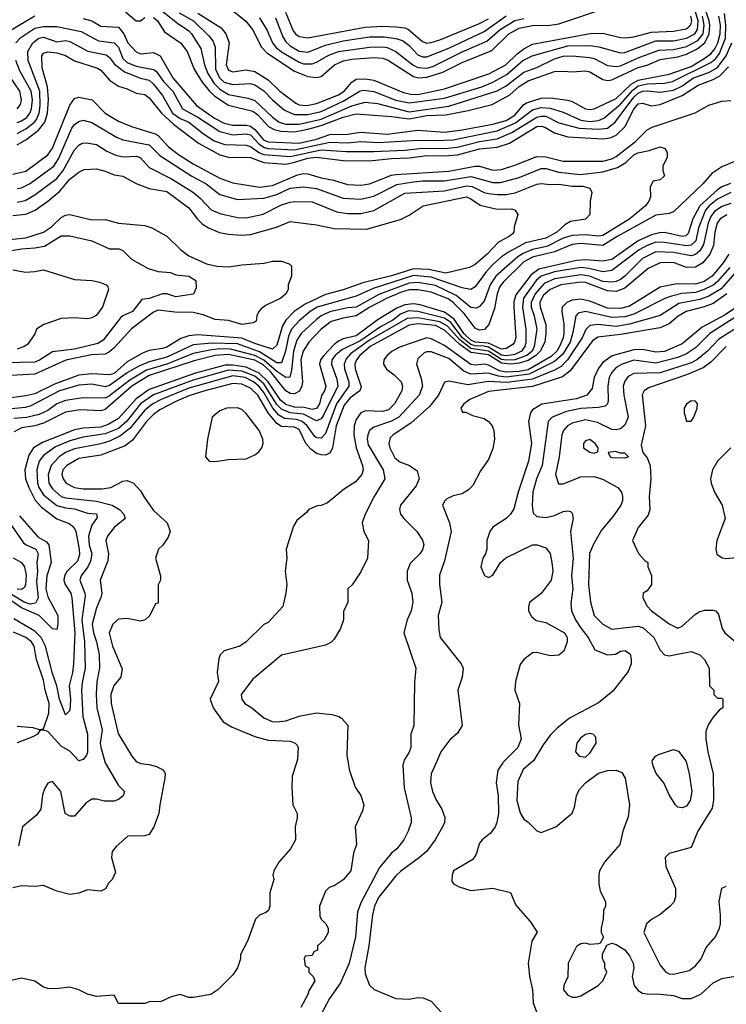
# Model space of a CAD drawing. Header units: inches. Extents: x 1793402 to 1900366, y 320852 to 470679.
# Tile 350 of 604: x 1831262 to 1834470, y 438904 to 443375. Entities that reach past the tile are written whole.
import ezdxf

# ---------------------------------------------------------------- set-up
doc = ezdxf.new("R2010")
doc.units = ezdxf.units.IN
doc.header["$MEASUREMENT"] = 0
doc.layers.add('B8433', color=7, linetype='Continuous')
doc.layers.add('B8434', color=7, linetype='Continuous')

msp = doc.modelspace()

# ---------------------------------------------------------------- linework, layer by layer
at = {"layer": 'B8433', "color": 4}
for points, elevation in [([(1832518.4, 440000), (1832499.6, 439940.4), (1832498, 439890), (1832502, 439810), (1832522, 439770), (1832522, 439750), (1832512, 439710), (1832514, 439650), (1832492, 439610), (1832438, 439550), (1832416, 439510), (1832411.3, 439490), (1832416, 439470), (1832398, 439410), (1832398, 439350), (1832391.3, 439330), (1832379.8, 439320.2), (1832350, 439308), (1832332, 439290), (1832296, 439190), (1832264.7, 439130), (1832264.7, 439110), (1832251.3, 439070), (1832230, 439038), (1832162, 438970), (1832130, 438949), (1832050, 438935.3), (1832030, 438935.3), (1831990, 438948.7), (1831950, 438938), (1831903.6, 438916.4), (1831850, 438915.3), (1831830, 438908), (1831710, 438908), (1831690, 438946), (1831610, 438939), (1831570, 438949.2), (1831530, 438969), (1831490, 438982), (1831425.4, 438974.6), (1831390, 438975.3), (1831370, 438982), (1831330, 439008.7), (1831270, 439022), (1831210, 439008.7)], 384), ([(1831804.4, 440000), (1831810, 439997.3), (1831850, 439993.4), (1831883.4, 439983.4), (1831910.5, 439970.5), (1831918.5, 439958.5), (1831922.8, 439950), (1831921, 439930), (1831897.3, 439810), (1831894, 439770), (1831870.5, 439709.5), (1831850, 439675.3), (1831830, 439668.7), (1831752.7, 439667.3), (1831699.8, 439620.2), (1831682, 439598), (1831678, 439570), (1831696.9, 439503.1), (1831682, 439470), (1831665.4, 439454.6), (1831651.1, 439428.9), (1831630, 439418), (1831570, 439424), (1831530, 439409), (1831490, 439402), (1831430, 439417.2), (1831370, 439444), (1831330, 439439), (1831270, 439441.2), (1831230, 439433.2)], 376), ([(1831650.6, 440000), (1831710, 439898), (1831738, 439870), (1831731.3, 439850), (1831710, 439834), (1831690, 439826.6), (1831646.3, 439826.3), (1831610, 439835.3), (1831590, 439835.3), (1831562.5, 439817.5), (1831510, 439758), (1831490, 439758), (1831468.7, 439770), (1831449, 439870), (1831410, 439915.3), (1831390, 439908), (1831375.3, 439884.7), (1831365.2, 439854.8), (1831357.3, 439790), (1831337.6, 439762.4), (1831274.8, 439710), (1831257.1, 439622.9)], 372), ([(1832752.5, 440000), (1832758, 439970), (1832784.7, 439890), (1832810, 439852), (1832824.7, 439810), (1832818, 439782), (1832784.7, 439710), (1832791.3, 439630), (1832778, 439590), (1832766, 439510), (1832730, 439468.7), (1832690, 439442), (1832666.4, 439433.6), (1832650, 439418), (1832622.8, 439350), (1832624.5, 439304.5), (1832631.3, 439290), (1832652, 439270), (1832662, 439250), (1832662, 439230), (1832643.6, 439196.4), (1832614, 439170), (1832614, 439150), (1832598, 439142), (1832590, 439126), (1832558, 439122), (1832554, 439110), (1832558, 439078), (1832574, 439070), (1832574, 439050), (1832594, 439030), (1832602, 439010), (1832574.8, 438965.2), (1832570, 438948), (1832538.8, 438890)], 388), ([(1833003.7, 440000), (1833001, 439990), (1833007.5, 439887.5), (1833038.8, 439750), (1833038.8, 439730), (1833026, 439690), (1833006, 439650), (1832974.8, 439610), (1832950.4, 439589.6), (1832895.1, 439524.9), (1832811.7, 439368.3), (1832796.2, 439323.8), (1832786, 439210), (1832758.4, 439090), (1832718.3, 439001.7), (1832668, 438930), (1832615.5, 438830)], 392), ([(1833152.3, 440000), (1833130.7, 439950), (1833127.7, 439910), (1833136.3, 439870), (1833154, 439830), (1833179.1, 439790), (1833192.5, 439752.5), (1833190.5, 439730), (1833182, 439710), (1833148, 439650), (1833110, 439599.3), (1833077.3, 439570), (1832991.8, 439508.2), (1832970, 439486.6), (1832891.5, 439388.5), (1832873.4, 439350), (1832863.7, 439310), (1832847.4, 439170), (1832828.2, 439070), (1832830, 439042), (1832850.5, 438990.5), (1832870.6, 438970.6), (1832970, 438930.7), (1833030, 438926.8), (1833070, 438934.8), (1833094, 438934), (1833130, 438918), (1833190, 438851.3)], 396), ([(1833455.4, 440000), (1833432.5, 439967.5), (1833425.5, 439910), (1833433.7, 439850), (1833436.3, 439770), (1833427.7, 439730), (1833420.7, 439710), (1833399.3, 439680.7), (1833361, 439650), (1833350, 439635.3), (1833333.7, 439586.3), (1833319.1, 439560.9), (1833232, 439510), (1833224.7, 439490), (1833223.6, 439463.6), (1833231.6, 439451.6), (1833256.9, 439436.9), (1833310, 439421), (1833410, 439431.3), (1833490.9, 439410.9), (1833514.4, 439354.4), (1833579.8, 439279.8), (1833611.1, 439231.1), (1833586.8, 439190), (1833570.7, 439090), (1833577.1, 439030), (1833590.4, 438970), (1833593, 438910), (1833607.7, 438870)], 404), ([(1833582.4, 440000), (1833547.7, 439970), (1833524.1, 439915.9), (1833519.1, 439830), (1833533.7, 439773.7), (1833550, 439744.7), (1833570, 439731.3), (1833610, 439691.3), (1833630, 439684.7), (1833695.3, 439710), (1833770, 439771.3), (1833781.5, 439798.5), (1833789.4, 439850), (1833802.6, 439877.4), (1833831, 439909), (1833890, 439952.7), (1833930, 439966), (1833970, 439967.3), (1833996.3, 439956.3), (1834010.6, 439930.6), (1834030.4, 439810), (1834024.7, 439755.3), (1834000.5, 439690), (1833987.3, 439630), (1833917.3, 439550), (1833894.8, 439510), (1833890.8, 439490), (1833890.9, 439450.9), (1833898, 439418), (1833922, 439370), (1833922, 439350), (1833912, 439330), (1833911.6, 439291.6), (1833902, 439250), (1833902, 439230), (1833912, 439208), (1833898, 439182), (1833890, 439178), (1833850, 439175.3), (1833830, 439182), (1833810, 439178), (1833790, 439166), (1833752, 439090), (1833751.1, 439028.9), (1833732, 438990), (1833731.3, 438970), (1833750, 438944.7), (1833770, 438936), (1833790, 438936), (1833810, 438942.8), (1833888.7, 438990), (1833908.9, 439011.1), (1833928, 439050), (1833918, 439070), (1833918, 439090), (1833908, 439110), (1833908.4, 439131.6), (1833927.3, 439172.7), (1833950, 439182), (1833970, 439176), (1834010, 439150.8), (1834030, 439124.7), (1834046.8, 439090), (1834050.8, 439070), (1834042.8, 439030), (1834051, 438990), (1834070, 438966), (1834090, 438954.8), (1834110, 438950.8), (1834170.4, 438950.4), (1834230, 438944), (1834270, 438930.6), (1834310, 438930.6), (1834354, 438950), (1834410, 439001), (1834450, 439021), (1834510, 439032)], 408), ([(1834398.2, 440000), (1834410.5, 439950), (1834412.3, 439832.3), (1834405.5, 439794.5), (1834340.7, 439690), (1834310, 439615.3), (1834211, 439589), (1834192, 439570), (1834196, 439530), (1834239.3, 439430), (1834239.1, 439390), (1834232.3, 439367.7), (1834214.8, 439350), (1834170, 439312.3), (1834130, 439289.4), (1834107.3, 439270), (1834096.3, 439230), (1834170, 439081), (1834196, 439050), (1834210, 439042), (1834230, 439040.5), (1834302, 439058), (1834330, 439078.8), (1834356, 439110), (1834378.9, 439161.1), (1834421.2, 439210), (1834439, 439250), (1834444, 439270), (1834444, 439310), (1834437.2, 439370), (1834449.3, 439430.7), (1834470, 439441)], 412), ([(1834289.3, 440000), (1834302, 439950), (1834314, 439870), (1834306, 439830), (1834290, 439804), (1834270, 439795.3), (1834250, 439799), (1834239, 439810), (1834210, 439855.3), (1834186.6, 439910), (1834151.9, 439951.9), (1834136, 439990), (1834135, 440000)], 408)]:
    msp.add_lwpolyline(points, dxfattribs=dict(at, elevation=elevation))
at = {"layer": 'B8434', "color": 4}
for points, elevation in [([(1831813, 443490), (1831978.2, 443358.2), (1832030, 443323.8), (1832042.4, 443310), (1832083.6, 443243.6), (1832100.2, 443170), (1832116.2, 443130), (1832144.6, 443084.6), (1832170, 443058.5), (1832210, 443034.9), (1832298, 443018), (1832330, 443007.2), (1832410, 442932.2), (1832440.5, 442910), (1832470, 442899.6), (1832530, 442900.6), (1832630, 442923.5), (1832770, 442983.9), (1832830, 442999.5), (1832886.5, 442993.5), (1833030, 442955.9), (1833210, 442982.6), (1833430, 443051.4), (1833470, 443074.3), (1833550, 443135.6), (1833610, 443157.4), (1833690, 443196.1), (1833730, 443208.9), (1833770, 443210.2), (1833850, 443203.1), (1833870, 443198), (1833930, 443166.7), (1833970, 443161.7), (1833990, 443165.2), (1834070, 443201.5), (1834163.7, 443236.3), (1834230, 443239.3), (1834290, 443252.8), (1834340.3, 443279.7), (1834365, 443310), (1834369.8, 443350.2), (1834362.4, 443390)], 388), ([(1832170, 443465.3), (1832288.2, 443368.2), (1832318.7, 443330), (1832359.5, 443250), (1832384.1, 443224.1), (1832510, 443140.3), (1832570, 443117), (1832610, 443112.7), (1832630, 443117.1), (1832690.8, 443169.2), (1832732.7, 443187.3), (1832770, 443195.8), (1832870, 443202.7), (1832910, 443199.6), (1832932.1, 443192.1), (1833050, 443116.9), (1833071.1, 443111.1), (1833110, 443112.9), (1833183.4, 443136.6), (1833270, 443180.8), (1833405.8, 443234.2), (1833483, 443310), (1833530, 443335.8), (1833590, 443348.2), (1833670, 443350.2), (1833710, 443356.3), (1833930, 443430.3)], 404), ([(1831742.4, 443410), (1831790, 443368.8), (1831810, 443368.7), (1831830, 443384.4)], 384), ([(1831870, 443384.9), (1831888.2, 443370), (1831919.2, 443319.2), (1831992.2, 443270), (1832022.6, 443230), (1832053.4, 443150), (1832090.2, 443090.2), (1832123.1, 443050), (1832148, 443028), (1832210, 442986.7), (1832319.6, 442959.6), (1832342.4, 442942.4), (1832392, 442890), (1832416.5, 442876.5), (1832447.8, 442867.8), (1832510, 442866.1), (1832570, 442878), (1832630, 442894.4), (1832730, 442931.8), (1832790, 442947.1), (1832950, 442935), (1833030, 442924.1), (1833110, 442939), (1833197.3, 442942.7), (1833297.6, 442962.4), (1833406.6, 442990), (1833486.5, 443033.5), (1833530, 443071.5), (1833570, 443096.5), (1833690, 443138.7), (1833730, 443141.6), (1833770, 443137.1), (1833830, 443142.4), (1833850, 443137.6), (1833910, 443103.1), (1833930, 443098.7), (1833950, 443100.9), (1834070, 443157.8), (1834110, 443168.4), (1834170, 443193.6), (1834250, 443205.2), (1834290, 443218), (1834337.3, 443242.7), (1834373.2, 443270), (1834392.4, 443310), (1834395, 443350), (1834391.7, 443370), (1834365.8, 443445.8)], 384), ([(1831985.4, 443405.4), (1832050.4, 443370), (1832121, 443301), (1832138.2, 443278.2), (1832148.9, 443250), (1832150.2, 443150), (1832169.1, 443110), (1832190, 443090.3), (1832230, 443079.6), (1832310, 443084.9), (1832330, 443078.7), (1832370, 443052.2), (1832410, 443010.3), (1832464.3, 442964.3), (1832510, 442944), (1832570, 442943.5), (1832630, 442958.2), (1832730, 443004.5), (1832807.9, 443052.1), (1832824.9, 443055.1), (1832870, 443048.9), (1832970, 443009.2), (1833030, 442996.5), (1833190, 443018.6), (1833359.3, 443070), (1833410, 443090.2), (1833473.8, 443126.2), (1833546, 443190), (1833589.3, 443210), (1833750, 443255.5), (1833850, 443257.4), (1833891.5, 443251.5), (1833990, 443224.2), (1834010, 443226), (1834150, 443279.1), (1834230, 443278), (1834289.2, 443290), (1834326.9, 443310), (1834338.5, 443330), (1834341.5, 443370), (1834330, 443409.7)], 392), ([(1832469.3, 443409.3), (1832503.7, 443323.7), (1832513.4, 443310), (1832530, 443298.4), (1832570, 443292.4), (1832830, 443340.2), (1832910, 443345.5), (1832970, 443342.7), (1833010, 443337.4), (1833027.3, 443330), (1833090, 443275.8), (1833110, 443268.7), (1833130, 443270.3), (1833170, 443282.7), (1833350, 443358), (1833390, 443378.6)], 416), ([(1831216.1, 443323.9), (1831330, 443391.7)], 376), ([(1831244.7, 443270), (1831266.3, 443293.7), (1831330, 443335.6), (1831370, 443343.1), (1831430, 443343.1), (1831540.5, 443320.5), (1831619.3, 443279.3), (1831690.2, 443270.2), (1831710.3, 443250), (1831730, 443198), (1831750, 443179.6), (1831790, 443163.2), (1831869, 443149), (1831881.3, 443141.3), (1831914, 443094), (1831957.7, 443050), (1832000.5, 442970), (1832070, 442932.6), (1832170, 442866.5), (1832230, 442852.4), (1832290, 442856.9), (1832310, 442851.3), (1832349, 442809), (1832373.8, 442793.8), (1832390, 442789.4), (1832510, 442783.7), (1832670, 442818.4), (1832750, 442815), (1832810, 442821.3), (1832890, 442816.2), (1833070, 442828.1), (1833150, 442825.6), (1833230, 442829.3), (1833430, 442869.3), (1833513.5, 442906.5), (1833590, 442965.2), (1833630, 442975.2), (1833670, 442972.4), (1833730, 442954.6), (1833810, 442918), (1833850, 442912.4), (1833890, 442916.5), (1833913.2, 442926.8), (1833990, 442991.1), (1834045.1, 443054.9), (1834070, 443073.6), (1834110, 443083.9), (1834190, 443085.8), (1834225.7, 443094.3), (1834399.7, 443180.3), (1834421.7, 443198.2), (1834438.7, 443221.3), (1834465.6, 443290), (1834468, 443350), (1834462.1, 443402.1)], 372), ([(1831550, 443380.4), (1831588.9, 443368.9), (1831630, 443344.9), (1831710, 443340.4), (1831734.6, 443310), (1831752.4, 443270), (1831790, 443228), (1831810, 443219.1), (1831870, 443226), (1831899.3, 443210), (1831956.5, 443110), (1832065.1, 442985.1), (1832146.7, 442926.7), (1832190, 442904.7), (1832230, 442896.2), (1832290, 442896), (1832310, 442891.8), (1832330, 442875.9), (1832369.1, 442829.1), (1832390, 442820.2), (1832530, 442813.6), (1832610, 442832.1), (1832670, 442853.2), (1832750, 442854.4), (1832810, 442863.2), (1832930, 442855.2), (1833070, 442872.8), (1833190, 442864.2), (1833270, 442874.2), (1833410, 442899.7), (1833470, 442917.5), (1833510, 442940.7), (1833550, 442989), (1833562.4, 442997.6), (1833630, 443018), (1833670, 443019.6), (1833750, 443008.8), (1833770, 443002.6), (1833830, 442970.4), (1833850, 442967), (1833870, 442970.3), (1833970, 443016.1), (1834038, 443082), (1834070, 443100.5), (1834210, 443127.1), (1834310, 443162), (1834370, 443197.7), (1834399.7, 443220.3), (1834417.8, 443242.2), (1834431.3, 443270), (1834442.6, 443310), (1834443.4, 443350), (1834436.7, 443390)], 376), ([(1832070, 443404.7), (1832177.2, 443337.2), (1832197, 443310), (1832212.2, 443270), (1832198.7, 443170), (1832210, 443146), (1832230, 443138.4), (1832290, 443147.4), (1832330, 443139.6), (1832390, 443101.1), (1832442.4, 443050), (1832515.2, 442995.2), (1832530, 442987.9), (1832564.8, 442984.8), (1832610, 442993.4), (1832710, 443033.4), (1832735.4, 443050), (1832770, 443090.4), (1832790, 443104.6), (1832830, 443106.7), (1832870, 443100.2), (1833004.2, 443044.2), (1833036.5, 443036.5), (1833070, 443035.6), (1833190, 443061.2), (1833391.4, 443128.6), (1833469.6, 443170), (1833519.8, 443220.2), (1833550, 443242.3), (1833590, 443262.7), (1833851.6, 443311.6), (1833910, 443313.7), (1833990, 443293.7), (1834012.1, 443292.1), (1834050, 443296), (1834130, 443318.6), (1834230, 443321.8), (1834287, 443333), (1834299.1, 443340.9), (1834308.9, 443351.1), (1834312.9, 443370), (1834309, 443390)], 396), ([(1832350, 443383), (1832386, 443326), (1832410.3, 443270), (1832425.3, 443250), (1832450, 443229), (1832530, 443181.5), (1832550, 443174), (1832590, 443174.6), (1832610, 443181.1), (1832666.1, 443213.9), (1832710, 443230.2), (1832850, 443249.1), (1832910, 443251.3), (1832930, 443247.6), (1832970.2, 443230.2), (1833046.4, 443170), (1833070, 443156.9), (1833110, 443153.8), (1833137.5, 443162.5), (1833270, 443227.9), (1833382.9, 443277.1), (1833443.5, 443330), (1833510, 443370.2), (1833550, 443380.2)], 408), ([(1832423.2, 443383.2), (1832456, 443296), (1832470, 443274.4), (1832490, 443256.5), (1832530, 443231.8), (1832570, 443227.4), (1832650, 443259.6), (1832730, 443279.1), (1832850, 443296.1), (1832917.1, 443297.1), (1832969.1, 443289.1), (1832999.4, 443279.4), (1833030, 443257.6), (1833070, 443215.3), (1833090, 443205.7), (1833110, 443206), (1833210, 443246), (1833370, 443321.5), (1833470, 443391.4)], 412), ([(1831250, 442858.5), (1831290, 442879.6), (1831329.7, 442910), (1831338, 442922), (1831349.8, 442950), (1831355.4, 442984.6), (1831352.5, 443050), (1831299.7, 443190), (1831298, 443230), (1831320.7, 443270), (1831348.9, 443291.1), (1831370, 443294.9), (1831430, 443274), (1831470, 443280.3), (1831490, 443275.8), (1831571.5, 443231.5), (1831654.7, 443214.7), (1831670, 443203), (1831691.9, 443171.9), (1831738.2, 443138.2), (1831810, 443108.9), (1831850, 443099.5), (1831870, 443081.3), (1831910.4, 443030), (1831955.6, 442950), (1831990, 442926), (1832030, 442908.9), (1832096.4, 442856.4), (1832145.1, 442825.1), (1832192.7, 442807.3), (1832290, 442804.9), (1832310, 442798.3), (1832350, 442770.2), (1832370, 442762.7), (1832490, 442753.2), (1832630, 442783.5), (1832743.6, 442776.4), (1832870, 442775.5), (1833010, 442782.6), (1833090, 442791.8), (1833190, 442790.2), (1833250, 442795.6), (1833350, 442821.8), (1833430, 442833.8), (1833496.9, 442863.1), (1833610, 442931.3), (1833630, 442936.9), (1833650, 442935.9), (1833710, 442906.7), (1833802, 442882), (1833890, 442876.9), (1833930, 442882.7), (1833964.7, 442910), (1834050, 443023.2), (1834070, 443040.2), (1834090, 443050.2), (1834110, 443052), (1834170, 443046), (1834230, 443054.7), (1834267.7, 443072.3), (1834320.5, 443110), (1834390, 443134.4), (1834430, 443157.3), (1834469.8, 443210), (1834495.1, 443270)], 368), ([(1831250, 442805.7), (1831290, 442828.9), (1831347.5, 442872.5), (1831375.5, 442910), (1831387.9, 442950), (1831392.7, 443012.7), (1831387.8, 443070), (1831363.8, 443156.2), (1831363, 443210), (1831370, 443222), (1831390, 443228.5), (1831430, 443224.6), (1831470, 443212.2), (1831510, 443188.5), (1831614.7, 443154.7), (1831630, 443144.9), (1831670, 443099.3), (1831710, 443072.2), (1831750, 443060.4), (1831790, 443041.6), (1831830, 443035.5), (1831850, 443020.4), (1831904.9, 442950), (1831960.3, 442900.3), (1832073.6, 442813.6), (1832170, 442760.3), (1832210, 442750.3), (1832310, 442748.9), (1832370, 442725.5), (1832470, 442719.3), (1832505.4, 442725.4), (1832570, 442746.1), (1832610, 442751), (1832730, 442735.5), (1832850, 442734.2), (1832950, 442744.7), (1833030, 442747.5), (1833110, 442758.4), (1833190, 442755.8), (1833250, 442760.6), (1833350, 442788.5), (1833430, 442795.2), (1833485.7, 442814.3), (1833610.2, 442890.2), (1833630, 442891.5), (1833646.6, 442886.6), (1833690, 442861.1), (1833750, 442842.6), (1833910, 442833.8), (1833942.4, 442837.6), (1833970, 442850.3), (1834010, 442888.7), (1834050, 442967.7), (1834070, 442991.8), (1834090, 442995.8), (1834130, 442983.7), (1834170, 442990.2), (1834270, 443030.2), (1834342.1, 443077.9), (1834410, 443103.5), (1834439.9, 443120.1), (1834479.7, 443160.3)], 364), ([(1831250, 442907.7), (1831270, 442915.2), (1831294, 442930), (1831308.5, 442950), (1831315.8, 442970), (1831319.3, 443010), (1831313.8, 443050), (1831263, 443143), (1831244.8, 443190)], 372), ([(1831249.7, 442970.3), (1831265.1, 442990), (1831269.6, 443010), (1831263, 443050), (1831216.6, 443116.6)], 376), ([(1831230, 442673.7), (1831290, 442686.7), (1831390, 442761.6), (1831410, 442790.6), (1831490, 442986.8), (1831510, 443017.3), (1831530, 443023), (1831590.3, 443010.3), (1831650.2, 442950.2), (1831710, 442914), (1831770, 442890.3), (1831877, 442857), (1831890, 442848.8), (1831937.6, 442797.6), (1831982.5, 442762.5), (1832050, 442720.2), (1832170, 442654.9), (1832230, 442633.1), (1832350, 442614.3), (1832410, 442621.3), (1832523.7, 442670), (1832550, 442675.6), (1832570, 442674.6), (1832630, 442656), (1832686.6, 442646.6), (1832750, 442627), (1832810, 442622.6), (1832850, 442628.9), (1832950, 442667.9), (1832970, 442671.2), (1833210, 442687.1), (1833330.2, 442710.2), (1833350, 442710.2), (1833410, 442691.7), (1833450, 442694.6), (1833510, 442713.4), (1833610, 442753.7), (1833650, 442751.7), (1833730, 442732.7), (1833910, 442732.7), (1833950, 442743.2), (1833970, 442753.8), (1834058, 442822), (1834110, 442874.4), (1834133.6, 442886.4), (1834328.5, 442951.5), (1834390, 442986), (1834450, 443004.9), (1834490, 443007.7)], 356), ([(1831250, 442608.8), (1831270, 442611.8), (1831307, 442630), (1831416.3, 442710), (1831437.5, 442742.5), (1831498.4, 442881.6), (1831510, 442898), (1831530, 442913), (1831550, 442918), (1831590, 442907.7), (1831700.9, 442840.9), (1831730, 442828.4), (1831850, 442806), (1831897.3, 442757.3), (1832043.9, 442663.9), (1832109.1, 442629.1), (1832170, 442580.4), (1832250, 442558.4), (1832370, 442564.6), (1832430, 442581.5), (1832490, 442610.2), (1832550, 442616), (1832610, 442607.6), (1832730, 442563.7), (1832810, 442559.5), (1832870, 442573.4), (1832973.6, 442626.4), (1833050, 442638.6), (1833090, 442642.8), (1833190, 442642.4), (1833310, 442662.8), (1833410, 442635.6), (1833444.6, 442635.4), (1833530, 442658.7), (1833630, 442699.6), (1833650, 442698.9), (1833710, 442682.7), (1833808.1, 442671.9), (1833910, 442683.2), (1833976.3, 442703.7), (1834014.2, 442725.9), (1834050, 442761.6), (1834069, 442770), (1834119.3, 442780.7), (1834170, 442798), (1834192, 442790), (1834202, 442770), (1834202, 442750), (1834182, 442710), (1834182, 442690), (1834190, 442666), (1834170, 442648), (1834138, 442642), (1834124.7, 442615.3), (1834126, 442570), (1834118.8, 442550), (1834102.8, 442530), (1834032.7, 442470), (1833910, 442395.4), (1833890, 442391.1), (1833830, 442397.2), (1833770, 442395.3), (1833730, 442382.2), (1833655.7, 442344.3), (1833589.4, 442330.6), (1833547, 442313), (1833522.8, 442297.2), (1833423.1, 442210), (1833397.3, 442170), (1833370, 442096), (1833350, 442072.3), (1833335.3, 442064.7), (1833310, 442068), (1833242.9, 442122.9), (1833150, 442168), (1833070, 442181.5), (1833030, 442178.7), (1832892.7, 442127.3), (1832790, 442069.8), (1832750, 442066.4), (1832670, 442047.6), (1832630.2, 442029.8), (1832610, 442014), (1832540.3, 441950), (1832520.2, 441919.8), (1832505.6, 441870), (1832496.2, 441783.8), (1832487.9, 441752.1), (1832470, 441749.5), (1832430, 441777), (1832370, 441829.3), (1832330, 441850.5), (1832218.6, 441878.6), (1832170, 441879.9), (1832125.6, 441874.4), (1832050, 441858.9), (1831930, 441810.6), (1831837.5, 441782.5), (1831761.7, 441738.3), (1831670, 441666), (1831650, 441656), (1831550, 441658), (1831470, 441645.4), (1831430.2, 441629.8), (1831390, 441599.7), (1831350, 441582.3), (1831292, 441568), (1831235.6, 441564.4)], 352), ([(1831250, 442546), (1831286.1, 442553.9), (1831330, 442579.5), (1831430, 442653.7), (1831459.1, 442690), (1831510, 442784), (1831530, 442804.9), (1831546, 442814), (1831564.8, 442815.2), (1831610, 442808), (1831657.2, 442777.2), (1831699, 442759), (1831732.2, 442752.2), (1831790, 442754.6), (1831808.8, 442748.8), (1831850, 442703), (1831951.3, 442651.3), (1832050.6, 442590), (1832083, 442563), (1832131.8, 442511.8), (1832170, 442494.9), (1832250, 442476.4), (1832290, 442474.9), (1832367.9, 442492.1), (1832450, 442533.4), (1832490, 442546.7), (1832510, 442548.4), (1832590, 442548.2), (1832701.4, 442501.4), (1832750, 442494), (1832810, 442495.3), (1832870, 442508.7), (1833010, 442586.4), (1833190, 442597.3), (1833290, 442619.7), (1833316.7, 442616.7), (1833370, 442590.3), (1833390, 442585.7), (1833430, 442580.3), (1833470, 442581.1), (1833511, 442589), (1833610, 442628), (1833630, 442630.4), (1833670, 442625.5), (1833710, 442628.4), (1833770, 442618), (1833818, 442618), (1833851, 442610), (1833858.8, 442590), (1833851.3, 442550), (1833851, 442490), (1833830.6, 442469.4), (1833762.5, 442457.5), (1833737.6, 442442.4), (1833700.5, 442410), (1833650, 442383.1), (1833558.9, 442361.1), (1833481.5, 442318.5), (1833450, 442298), (1833410, 442262.4), (1833379.5, 442230), (1833330, 442160.9), (1833310, 442149.5), (1833270, 442156.9), (1833130, 442205), (1833050, 442213.6), (1832865.9, 442154.1), (1832790, 442119.8), (1832613, 442070), (1832581.3, 442050), (1832530, 442006.6), (1832495.6, 441970), (1832482.3, 441937.7), (1832468.2, 441870), (1832450, 441817), (1832430, 441816.4), (1832350, 441867.2), (1832250, 441902.4), (1832133.9, 441906.1), (1832050, 441898.7), (1831930, 441842), (1831850, 441820.8), (1831800.3, 441799.7), (1831750, 441770.9), (1831670, 441713.3), (1831650, 441707.1), (1831590, 441720.4), (1831530, 441715.6), (1831443, 441690), (1831310, 441619.7), (1831286.8, 441613.2), (1831210, 441606.2)], 348), ([(1834550.5, 442749.5), (1834450, 442707.1), (1834403.8, 442676.2), (1834363.1, 442630), (1834230, 442502.4), (1834210, 442494.7), (1834150, 442487.3), (1833974, 442390), (1833910.1, 442349.9), (1833810, 442358.9), (1833770, 442353.8), (1833690, 442320.7), (1833590, 442296.5), (1833550, 442275.1), (1833457.2, 442182.8), (1833440.2, 442159.8), (1833429.1, 442130), (1833417.2, 442062.8), (1833392.2, 441990), (1833372, 441968), (1833350, 441964.2), (1833330, 441973.3), (1833280.3, 442040.3), (1833230.5, 442090.5), (1833206.6, 442106.6), (1833130, 442138), (1833070, 442148.2), (1833030, 442147.4), (1832990, 442136), (1832930.3, 442110), (1832851.4, 442068.6), (1832790, 442029.8), (1832730, 442019.8), (1832676.3, 442003.7), (1832630.3, 441970), (1832575.3, 441910), (1832549, 441870), (1832537.8, 441830), (1832545.8, 441730), (1832542.4, 441710), (1832532.5, 441687.5), (1832510, 441675.1), (1832490, 441677.3), (1832470, 441689.8), (1832398.5, 441778.5), (1832366.7, 441806.7), (1832330, 441828.2), (1832210, 441854.3), (1832150, 441850.5), (1832054.2, 441825.8), (1831850, 441758.7), (1831771.3, 441710), (1831650, 441605.3), (1831630, 441598), (1831536.7, 441603.3), (1831470, 441592.3), (1831370, 441542), (1831330, 441529.8), (1831270, 441521), (1831237.2, 441502.8)], 356), ([(1831230, 442486), (1831290, 442491.7), (1831332.3, 442510), (1831390, 442550.4), (1831444, 442596), (1831490, 442650.4), (1831530, 442682), (1831554.4, 442694.4), (1831610, 442697.3), (1831650, 442687.3), (1831690, 442670.6), (1831730, 442664), (1831790.4, 442630.4), (1831850, 442608.2), (1831930, 442594), (1832030, 442520.5), (1832068.9, 442468.9), (1832090, 442448.2), (1832118.8, 442430), (1832168.8, 442408.8), (1832210, 442401.3), (1832270, 442395.8), (1832310, 442399.5), (1832428.1, 442431.9), (1832490, 442458), (1832610, 442443.8), (1832690, 442427), (1832836.9, 442423.1), (1832990, 442467.7), (1833030, 442487.7), (1833094, 442530), (1833290, 442570.3), (1833310, 442561.6), (1833351.7, 442531.7), (1833430, 442514.9), (1833496.1, 442516.1), (1833511.3, 442510), (1833522.8, 442490), (1833506.4, 442433.6), (1833506, 442410), (1833498.5, 442401.5), (1833484.7, 442390), (1833435.1, 442364.9), (1833384.9, 442310), (1833330, 442263.7), (1833304.7, 442250), (1833197.1, 442222.9), (1833119.8, 442239.8), (1833050, 442242.7), (1832950, 442212.1), (1832819.5, 442180.5), (1832730, 442148.5), (1832650, 442126.6), (1832557.2, 442082.8), (1832508.7, 442050), (1832470.2, 442009.8), (1832455.4, 441984.6), (1832430, 441897.2), (1832410, 441878.4), (1832330, 441903.7), (1832270, 441929.1), (1832070, 441943.5), (1832030, 441939.2), (1831993.6, 441926.4), (1831930, 441888.4), (1831910, 441881.1), (1831850, 441872.8), (1831819.9, 441860.1), (1831750, 441821.1), (1831690, 441768.6), (1831670, 441762.3), (1831590, 441766.4), (1831530, 441760.3), (1831420, 441720), (1831330, 441676.4), (1831290, 441666), (1831190, 441652.3)], 344), ([(1834488.7, 442631.3), (1834450, 442616.1), (1834430, 442602.4), (1834350.2, 442530), (1834318.6, 442470), (1834296.3, 442403.7), (1834286.4, 442393.6), (1834270, 442389.8), (1834190, 442408.7), (1834167.1, 442407.1), (1834130, 442397.1), (1834070.4, 442370), (1833950, 442285.3), (1833910, 442278.4), (1833830, 442284.1), (1833790, 442281.1), (1833618.4, 442241.6), (1833584.4, 442215.6), (1833514.7, 442125.3), (1833505.9, 442094.1), (1833504.9, 442070), (1833514, 441930), (1833508.7, 441910), (1833500.5, 441899.5), (1833470, 441880.9), (1833450, 441878.9), (1833390, 441906), (1833330, 441910.4), (1833310, 441919.3), (1833278.6, 441950), (1833235.1, 442015.1), (1833190, 442045.9), (1833080.4, 442080.4), (1833050, 442084.2), (1833010, 442080.6), (1832974.8, 442065.2), (1832890, 442012.8), (1832790, 441938.4), (1832730, 441924.8), (1832710, 441915.4), (1832690, 441900.4), (1832642, 441850), (1832628, 441830), (1832622.8, 441810), (1832651.8, 441710), (1832646, 441690), (1832631.5, 441668.5), (1832623.6, 441630), (1832610, 441608.5), (1832590, 441604.8), (1832553.1, 441613.1), (1832510, 441615), (1832470, 441626.6), (1832446.6, 441646.6), (1832389.9, 441730), (1832349.8, 441770), (1832290, 441796.2), (1832230, 441806), (1832194.6, 441805.4), (1832059.3, 441770), (1831850, 441695.7), (1831790, 441652.9), (1831710, 441563.9), (1831664.1, 441535.9), (1831630, 441524.4), (1831550, 441520.3), (1831510, 441511.8), (1831365.5, 441454.5), (1831323.8, 441430), (1831302.8, 441397.2), (1831285.2, 441330), (1831287.9, 441290), (1831303.2, 441250), (1831332.7, 441192.7), (1831361, 441161), (1831430, 441108.7), (1831487, 441087), (1831507.7, 441070), (1831516.4, 441050), (1831531.3, 440970), (1831533.2, 440946.8), (1831523.8, 440916.2), (1831477.6, 440870), (1831465.7, 440850), (1831462.6, 440830), (1831468.9, 440810), (1831494.3, 440770), (1831499, 440750), (1831512.3, 440590), (1831506.7, 440450), (1831501.5, 440410), (1831486, 440350), (1831492.6, 440287.4), (1831490, 440238), (1831470, 440218), (1831442.3, 440290), (1831429.7, 440350), (1831410, 440405.2), (1831379.3, 440530), (1831359.3, 440570), (1831330, 440597.6), (1831234.6, 440654.6)], 364), ([(1834490, 442589.8), (1834430, 442559.8), (1834392.7, 442530), (1834376.2, 442510), (1834344.2, 442430), (1834331.2, 442370), (1834310, 442350.9), (1834290, 442347.9), (1834190, 442363.5), (1834150, 442363.8), (1834110.2, 442349.8), (1834074, 442330), (1833950, 442236.4), (1833910, 442229.8), (1833845.5, 442245.5), (1833810, 442249), (1833690, 442229.8), (1833628.9, 442210), (1833606, 442190), (1833549.2, 442110), (1833545.2, 442070), (1833560.2, 441970), (1833560.2, 441910), (1833555.8, 441890), (1833540.3, 441870), (1833510, 441855), (1833471.1, 441848.9), (1833450, 441851.7), (1833390, 441886.9), (1833370, 441892), (1833330, 441893), (1833310, 441899.7), (1833272.1, 441930), (1833219, 441999), (1833190, 442019.5), (1833070, 442049.1), (1833027.5, 442052.5), (1832990, 442037.4), (1832955.6, 442010), (1832899.3, 441980.7), (1832810, 441917.5), (1832725.1, 441874.9), (1832693.7, 441850), (1832679.5, 441830), (1832678, 441810), (1832702.4, 441742.4), (1832705.5, 441710), (1832640.7, 441579.3), (1832630, 441562.4), (1832610, 441552.8), (1832550, 441584), (1832489.9, 441589.9), (1832450, 441606.2), (1832430, 441627.6), (1832370, 441721.1), (1832330, 441755.9), (1832270, 441778.8), (1832210, 441782.5), (1832050, 441738), (1831870, 441670.7), (1831810.1, 441629.9), (1831747.7, 441552.3), (1831710, 441518.8), (1831650, 441493.5), (1831550, 441479.3), (1831490, 441463.1), (1831424.4, 441435.6), (1831370, 441395.6), (1831350.2, 441369.8), (1831339.6, 441330), (1831342.7, 441270), (1831349.1, 441250), (1831370, 441217), (1831430, 441168.9), (1831470, 441157.7), (1831510, 441154.3), (1831570, 441134.4), (1831610, 441130.4), (1831614, 441114), (1831590, 441079), (1831574, 441030), (1831577.6, 440990), (1831588.7, 440950), (1831583.8, 440916.2), (1831570.4, 440890), (1831540.4, 440850), (1831534.4, 440830), (1831557.6, 440770), (1831558.3, 440758.3), (1831544.2, 440650), (1831556.5, 440550), (1831559.5, 440430), (1831545.1, 440365.1), (1831542.6, 440330), (1831548.8, 440210), (1831570.3, 440130), (1831570, 440048.7), (1831565.1, 440034.9), (1831550, 440016), (1831530, 440009.2), (1831490, 440053.2), (1831450, 440076), (1831390, 440142), (1831370, 440148), (1831352.7, 440147.3), (1831342, 440130), (1831321.4, 440118.6), (1831250, 440091.8)], 368), ([(1834490, 442539.8), (1834450, 442526.2), (1834416.6, 442503.4), (1834399.6, 442480.4), (1834387.6, 442450), (1834366.1, 442353.9), (1834350, 442325.6), (1834330, 442308), (1834310, 442302), (1834230, 442317.4), (1834150, 442319.8), (1834090.2, 442289.8), (1834010, 442209.7), (1833990, 442194.3), (1833970, 442186.2), (1833950, 442183.1), (1833910, 442186.2), (1833849.4, 442210), (1833810, 442216.5), (1833690, 442198.2), (1833642.8, 442177.2), (1833602.2, 442130), (1833584.2, 442090), (1833584.5, 442070), (1833597.6, 442030), (1833609, 441970), (1833597.8, 441890), (1833588, 441870), (1833564.9, 441850), (1833510, 441830.5), (1833470, 441828.2), (1833450, 441831.9), (1833390, 441869.5), (1833310, 441881.9), (1833260.5, 441920.5), (1833203.4, 441983.4), (1833170, 442002.8), (1833070, 442020.5), (1833021.6, 442018.4), (1832850, 441918.7), (1832763.3, 441856.7), (1832744.7, 441835.3), (1832735.2, 441810), (1832736.5, 441790), (1832756.9, 441730), (1832756, 441710), (1832699.7, 441630), (1832650, 441496), (1832630, 441474.5), (1832610, 441476.2), (1832602.5, 441482.5), (1832566.4, 441530), (1832544.7, 441550), (1832519.1, 441559.1), (1832464.1, 441564.1), (1832438.2, 441578.2), (1832410.6, 441610), (1832370, 441681.4), (1832346.8, 441710), (1832323.5, 441730), (1832285.1, 441750), (1832230, 441757.7), (1832030, 441701.4), (1831904.4, 441650), (1831867, 441630), (1831830, 441602.3), (1831761.4, 441518.6), (1831716.9, 441483.1), (1831670, 441460.9), (1831630, 441448.5), (1831510, 441426.2), (1831470.5, 441410), (1831440.3, 441390), (1831404.2, 441350), (1831391.6, 441310), (1831393.4, 441270), (1831410, 441244.9), (1831450, 441210.3), (1831470, 441203.2), (1831610, 441189), (1831681, 441170), (1831714.8, 441150), (1831734.8, 441130), (1831741, 441110), (1831690, 441069), (1831660.7, 441030), (1831653.4, 441010), (1831664.4, 440950), (1831662.4, 440917.6), (1831627.3, 440830), (1831634, 440770), (1831630.7, 440750.7), (1831610, 440704), (1831590.4, 440630), (1831596.5, 440590), (1831610.3, 440550), (1831622.6, 440490), (1831623.7, 440430), (1831611.9, 440368.1), (1831608.7, 440310), (1831612, 440250), (1831636.5, 440150), (1831627.4, 440090), (1831630, 440072), (1831650, 440001), (1831650.6, 440000)], 372), ([(1831170, 442371.7), (1831290, 442384), (1831370, 442410.3), (1831406.2, 442433.8), (1831450, 442475.8), (1831470, 442486.4), (1831490, 442490.4), (1831590, 442466), (1831650, 442467.7), (1831710, 442450.5), (1831830, 442440.7), (1831862, 442430), (1831930, 442391), (1831991.5, 442331.5), (1832030, 442302.4), (1832110, 442266.4), (1832156.1, 442256.1), (1832210, 442252.4), (1832270, 442261.6), (1832371.5, 442268.5), (1832410, 442278), (1832450, 442278.8), (1832485.4, 442265.4), (1832495.3, 442255.3), (1832496, 442210), (1832481, 442170), (1832481, 442150), (1832470.8, 442130), (1832447.7, 442110), (1832381.3, 442078.7), (1832357.6, 442062.4), (1832346.8, 442050), (1832338.8, 442030), (1832334.9, 442005.1), (1832322.5, 441997.5), (1832270, 441991.1), (1832210, 442008.5), (1832150, 442013.3), (1832095.2, 442035.2), (1832050, 442044.4), (1831966.7, 442046.7), (1831890, 442055.6), (1831870, 442047.3), (1831770, 441971.6), (1831690, 441885.1), (1831670, 441866.9), (1831650, 441856.4), (1831587.5, 441852.5), (1831471, 441829), (1831330, 441764.4), (1831221.1, 441758.9)], 336), ([(1834472, 442488), (1834442, 442470), (1834428, 442450), (1834417.2, 442410), (1834411.3, 442350), (1834395.8, 442310), (1834363.7, 442270), (1834330, 442251), (1834290, 442249.8), (1834230, 442272.3), (1834169.2, 442270.8), (1834114.6, 442245.4), (1834010, 442154.8), (1833970, 442140.3), (1833930, 442144.1), (1833830, 442180.7), (1833810, 442182.9), (1833718.8, 442170), (1833670, 442149.8), (1833638.4, 442121.6), (1833623.2, 442090), (1833624.2, 442070), (1833650.2, 441990), (1833651.2, 441950), (1833645.8, 441910), (1833625, 441870), (1833605.8, 441850), (1833570, 441826.6), (1833530, 441814.3), (1833489.6, 441810.4), (1833450, 441814.6), (1833390, 441852.1), (1833310, 441863.4), (1833259.9, 441899.9), (1833190, 441965.4), (1833150, 441985.4), (1833070, 441993.9), (1833030, 441988), (1832852.7, 441890), (1832806.5, 441850), (1832790.3, 441830), (1832784, 441810), (1832785.2, 441790), (1832812.9, 441707.1), (1832806.7, 441690), (1832762.2, 441657.8), (1832735.7, 441624.3), (1832698.6, 441530), (1832682.6, 441430), (1832671.4, 441408.6), (1832650, 441398), (1832630, 441398.3), (1832610, 441405.4), (1832584, 441424), (1832561.1, 441450), (1832530, 441514), (1832510, 441524), (1832450, 441527.3), (1832430, 441540.4), (1832389.3, 441589.3), (1832343.5, 441670), (1832310, 441701.4), (1832270, 441719.3), (1832230, 441722.4), (1832102, 441690), (1832030, 441666.8), (1831970, 441641.4), (1831897.5, 441602.5), (1831870, 441582.6), (1831837.4, 441550), (1831774.7, 441465.3), (1831740.9, 441439.1), (1831630, 441397.7), (1831530, 441382), (1831475.5, 441350), (1831458.4, 441330), (1831452.7, 441310), (1831459.3, 441290), (1831473.4, 441270), (1831510.3, 441250.3), (1831550, 441244.9), (1831634.9, 441245.1), (1831675.3, 441250), (1831730, 441279.1), (1831750, 441282), (1831778, 441270), (1831810, 441236), (1831826.2, 441206.2), (1831870, 441146), (1831931.3, 441090), (1831944.7, 441050), (1831935.3, 441024.7), (1831911.1, 440988.9), (1831892, 440970), (1831878, 440930), (1831901, 440850), (1831901, 440830), (1831891.1, 440808.9), (1831890, 440726), (1831878, 440722), (1831852, 440670), (1831832, 440650), (1831810, 440644), (1831750, 440656), (1831710, 440653.2), (1831684, 440630), (1831668.4, 440590), (1831683, 440530), (1831726.4, 440426.4), (1831721, 440390), (1831688.8, 440351.2), (1831675.8, 440310), (1831677.6, 440270), (1831705.3, 440145.3), (1831710.6, 440130), (1831770.8, 440030), (1831790, 440006.8), (1831804.4, 440000)], 376), ([(1831190, 442320.9), (1831270, 442333.8), (1831330, 442338), (1831373.7, 442346.3), (1831450, 442392.7), (1831490, 442393), (1831590, 442370.6), (1831670, 442334.8), (1831713.7, 442333.7), (1831730, 442326), (1831770, 442286.8), (1831845.5, 442245.5), (1831890, 442230.7), (1831946.8, 442226.8), (1831970, 442216), (1832030, 442210.7), (1832061, 442190), (1832063.6, 442156.4), (1832051.3, 442128.7), (1831970, 442116), (1831930, 442129.6), (1831910, 442129.7), (1831850, 442108.3), (1831816.4, 442103.6), (1831773.4, 442050), (1831730.3, 442029.7), (1831719.9, 442020.1), (1831640.9, 441919.1), (1831616.1, 441903.9), (1831510, 441879.1), (1831410, 441866), (1831351.9, 441828.1), (1831330, 441819.1), (1831070, 441814)], 332), ([(1834482, 442310), (1834455.8, 442270), (1834406.5, 442210), (1834370, 442185.3), (1834330, 442173.6), (1834245.1, 442174.9), (1834170, 442159.7), (1834030, 442073.3), (1833990, 442062.8), (1833930, 442065), (1833850, 442096.4), (1833810, 442105.1), (1833770, 442100.4), (1833745.5, 442090), (1833725.3, 442070), (1833723.1, 442050), (1833732.1, 441992.1), (1833732.1, 441950), (1833729.2, 441930), (1833712.1, 441890), (1833700.2, 441870), (1833674.6, 441845.4), (1833570, 441784.8), (1833530, 441777.3), (1833470, 441773.9), (1833439.5, 441779.5), (1833390, 441805.8), (1833372.7, 441810), (1833330, 441806), (1833310, 441808.7), (1833190, 441895.1), (1833130, 441926), (1833110, 441929.7), (1832990, 441889.6), (1832953.4, 441870), (1832930.5, 441850), (1832915.5, 441830), (1832913, 441810), (1832927.3, 441787.3), (1832961.7, 441761.7), (1832993.4, 441730), (1833000.5, 441710), (1832997.1, 441690), (1832963.7, 441630), (1832936.7, 441603.3), (1832910, 441595.1), (1832830, 441598.3), (1832810, 441589.6), (1832790, 441559.3), (1832780.3, 441530), (1832778.3, 441490), (1832790, 441430.8), (1832818.4, 441350), (1832821.6, 441330), (1832815.5, 441310), (1832785.1, 441274.9), (1832735.9, 441244.1), (1832659.8, 441180.2), (1832630, 441168), (1832612.7, 441167.3), (1832574, 441150), (1832563.6, 441136.4), (1832519.6, 441100.4), (1832505.4, 441074.6), (1832471.3, 440970), (1832474.8, 440930), (1832466.8, 440870), (1832474.8, 440810), (1832470.8, 440770), (1832456, 440710), (1832390, 440638), (1832370, 440628), (1832290, 440549), (1832262, 440530), (1832190, 440508.7), (1832171.3, 440490), (1832166.4, 440473.6), (1832158.8, 440410), (1832164, 440370), (1832126.8, 440290), (1832140.7, 440250), (1832186.2, 440186.2), (1832223.4, 440163.4), (1832330, 440120.4), (1832390, 440103.8), (1832490, 440098.8), (1832512, 440090), (1832521, 440081), (1832526, 440070), (1832523.6, 440016.4), (1832518.4, 440000)], 384), ([(1834486.7, 442250), (1834430, 442186), (1834410.7, 442169.3), (1834370, 442148.9), (1834330, 442136.2), (1834268.2, 442131.8), (1834220.7, 442119.3), (1834191.3, 442108.7), (1834050, 442037.6), (1834010, 442025.8), (1833950, 442021.8), (1833830.3, 442049.7), (1833798, 442042), (1833786.4, 442030), (1833773.5, 441953.5), (1833761.2, 441910), (1833725.6, 441854.4), (1833690, 441822.5), (1833575, 441765), (1833470, 441752.1), (1833435.4, 441755.4), (1833390, 441769.8), (1833310, 441764.8), (1833278.5, 441778.5), (1833210, 441836), (1833130, 441867), (1833110, 441866.6), (1833098.8, 441861.2), (1833070, 441834), (1833064, 441810), (1833084.7, 441744.7), (1833090.4, 441710.4), (1833074.9, 441670), (1832983.8, 441570), (1832950, 441551.1), (1832870, 441523.7), (1832850.4, 441509.6), (1832843, 441490), (1832839.3, 441470), (1832844.4, 441444.4), (1832912.7, 441330), (1832919.1, 441290), (1832870.7, 441210), (1832830.8, 441130), (1832816, 441090), (1832824.7, 441050), (1832844.7, 441010), (1832841, 440930), (1832810, 440868), (1832770.9, 440809.1), (1832752, 440790), (1832752, 440730), (1832732.7, 440687.3), (1832732, 440650), (1832718, 440610), (1832690, 440562), (1832673.7, 440546.3), (1832650, 440534), (1832450, 440489.2), (1832319.8, 440380.2), (1832266.8, 440310), (1832271, 440290), (1832284.7, 440270), (1832316, 440250), (1832370, 440204), (1832408.3, 440188.3), (1832430, 440186), (1832470, 440190.5), (1832530, 440212.7), (1832610, 440228), (1832679.1, 440219.1), (1832711.3, 440211.3), (1832723.6, 440203.6), (1832751.3, 440171.3), (1832746.4, 440033.6), (1832752.5, 440000)], 388), ([(1834558.5, 442281.5), (1834446.8, 442153.2), (1834390, 442119.8), (1834350, 442103.8), (1834254.4, 442085.6), (1834170, 442031.2), (1834030, 441991.7), (1833970, 441981.2), (1833888.9, 441991.1), (1833850, 441985.6), (1833832.5, 441967.5), (1833815.6, 441930), (1833749.5, 441830.5), (1833719.5, 441800.5), (1833690, 441783.1), (1833590, 441742.9), (1833472.8, 441727.2), (1833388.4, 441731.6), (1833296.6, 441716.6), (1833210, 441734), (1833191, 441729), (1833163, 441670), (1833122, 441618), (1833037.3, 441542.7), (1832957.3, 441490), (1832944.4, 441475.6), (1832937.1, 441450), (1832941.6, 441430), (1832965.2, 441385.2), (1832987.7, 441367.7), (1833031.3, 441350), (1833066.8, 441326.8), (1833074.8, 441290), (1833062.5, 441257.5), (1832991, 441170), (1832986.8, 441150), (1832991, 441130), (1833006, 441110), (1833064.7, 441050), (1833090.7, 441010.7), (1833096, 440990), (1833090, 440968), (1833078, 440950), (1833034.4, 440905.6), (1833021, 440870), (1833021, 440830), (1833042.8, 440770), (1833046.8, 440730), (1833038.8, 440690), (1833021, 440650), (1833006, 440590), (1833061, 440430), (1833054.4, 440365.6), (1833051, 440170), (1833038, 440130), (1833038, 440070), (1833030, 440048), (1833007.1, 440012.9), (1833003.7, 440000)], 392), ([(1831230, 442238.8), (1831287.9, 442227.9), (1831330, 442230.5), (1831370, 442239.3), (1831510, 442194.8), (1831590.6, 442190.6), (1831623.5, 442183.5), (1831654, 442170), (1831662, 442162), (1831664.7, 442150), (1831637.1, 442070), (1831608.8, 442031.2), (1831590, 442020.7), (1831570, 442016.2), (1831510, 442020.9), (1831450, 442017.2), (1831372, 441990), (1831338, 441970), (1831330, 441948), (1831298, 441902), (1831282, 441890), (1831250, 441879.3)], 328), ([(1834472.9, 442130), (1834410, 442086.6), (1834369.4, 442070.6), (1834287.7, 442050), (1834251.2, 442028.8), (1834210, 441993), (1834170, 441975.1), (1833990, 441945), (1833886.9, 441933.1), (1833863.2, 441916.8), (1833760.4, 441779.6), (1833726.6, 441753.4), (1833590, 441709.8), (1833390, 441686.3), (1833306, 441650), (1833278, 441630), (1833264.7, 441610), (1833272, 441592), (1833288, 441592), (1833318, 441578), (1833370, 441564), (1833391, 441550), (1833406.8, 441530), (1833414, 441510), (1833417.3, 441470), (1833410, 441428), (1833390, 441378), (1833353.7, 441326.3), (1833319.9, 441260.1), (1833299.9, 441240.1), (1833270, 441221.2), (1833230, 441213.2), (1833201.4, 441198.6), (1833191.3, 441190), (1833181, 441170), (1833213.4, 441090), (1833220.7, 441050), (1833190, 440918), (1833167.5, 440852.5), (1833167.7, 440810), (1833179.1, 440730), (1833162, 440670), (1833164.5, 440604.5), (1833171, 440570), (1833266, 440450), (1833276, 440430), (1833270.8, 440389.2), (1833251, 440330), (1833270.8, 440170), (1833250, 440135.3), (1833215.2, 440104.8), (1833174, 440050), (1833152.3, 440000)], 396), ([(1834516.5, 442070), (1834464.9, 442035.1), (1834361, 441979), (1834270, 441902.6), (1834190, 441867.6), (1834150, 441864.8), (1834090, 441876.8), (1834050, 441875.8), (1833952.3, 441847.7), (1833910, 441818.7), (1833888.7, 441790), (1833870.3, 441750), (1833860.3, 441699.7), (1833837.3, 441670), (1833790, 441653.7), (1833631.7, 441628.3), (1833590, 441602.7), (1833581.6, 441590), (1833572.4, 441550), (1833585.3, 441450), (1833571.8, 441370), (1833525.3, 441230), (1833505.7, 441154.3), (1833490.3, 441129.7), (1833470.3, 441109.7), (1833410.4, 441069.6), (1833396.3, 441050), (1833382, 441010), (1833382.8, 440970), (1833377.3, 440950), (1833364, 440930), (1833356, 440890), (1833371.6, 440851.6), (1833390, 440842), (1833410, 440852), (1833445.2, 440910), (1833469.6, 440930.4), (1833590, 440990.6), (1833610.5, 440990.5), (1833650, 440976), (1833670.4, 440950.4), (1833678, 440910), (1833683, 440870), (1833675.5, 440830), (1833630, 440769.3), (1833578, 440730), (1833571.3, 440710), (1833571.3, 440690), (1833585.4, 440665.4), (1833606.8, 440646.8), (1833650, 440637.3), (1833734.8, 440590), (1833747.3, 440570), (1833747.7, 440550), (1833732.7, 440507.3), (1833710, 440489.2), (1833670, 440486), (1833610, 440501.2), (1833590, 440499), (1833551.3, 440470), (1833533.7, 440446.3), (1833513.4, 440370), (1833510.6, 440330), (1833531.3, 440270), (1833527.1, 440172.9), (1833538.8, 440110), (1833522.8, 440070), (1833457.3, 440002.7), (1833455.4, 440000)], 404), ([(1834562.6, 442057.4), (1834395.8, 441950), (1834330, 441885.1), (1834290, 441857.7), (1834250, 441840.4), (1834150, 441814.8), (1834050, 441828.3), (1833997.3, 441810), (1833970, 441794.7), (1833948.2, 441771.8), (1833938.7, 441750), (1833932, 441710), (1833934.2, 441645.8), (1833930.4, 441629.6), (1833919.5, 441620.5), (1833890, 441613.3), (1833810, 441608.5), (1833744.8, 441595.2), (1833678.8, 441570), (1833660.5, 441550), (1833633.7, 441350), (1833608.7, 441290), (1833592.2, 441230), (1833588.2, 441168.2), (1833593.7, 441133.7), (1833610, 441118.8), (1833650, 441114), (1833690, 441122.8), (1833730, 441141), (1833750, 441144.7), (1833762, 441142), (1833770, 441134), (1833774.8, 441110), (1833763, 441050), (1833774.4, 440930), (1833766.4, 440850), (1833773, 440790), (1833763.5, 440723.5), (1833767.3, 440690), (1833786, 440650), (1833810.5, 440610), (1833843, 440570), (1833873.2, 440513.2), (1833930, 440490.7), (1833966.3, 440493.7), (1833990, 440506.8), (1834010.7, 440510.7), (1834033.4, 440493.4), (1834037.3, 440470), (1834037.3, 440450), (1834024.5, 440415.5), (1833954.6, 440325.4), (1833890, 440272.7), (1833757.3, 440202.7), (1833701.7, 440158.3), (1833672.1, 440127.9), (1833638.3, 440081.7), (1833594, 440010), (1833582.4, 440000)], 408), ([(1834630, 442047.3), (1834436, 441924), (1834384.9, 441870), (1834336.4, 441830), (1834310, 441816), (1834170, 441770.9), (1834050, 441767.6), (1834024.9, 441755.1), (1834010, 441734), (1834002.4, 441710), (1834004.4, 441670), (1834023.8, 441570), (1834010, 441533.2), (1833990, 441517), (1833970, 441511.8), (1833950, 441514), (1833885.9, 441545.9), (1833830, 441557.4), (1833770, 441542.4), (1833749.1, 441530.9), (1833730.3, 441509.7), (1833723.1, 441490), (1833710.4, 441390), (1833694, 441310), (1833707.5, 441267.5), (1833730, 441266.8), (1833810, 441299.3), (1833870, 441300.5), (1833908.3, 441288.3), (1833978, 441250), (1833994.8, 441230), (1833998.8, 441210), (1833998.8, 441190), (1833990.8, 441170), (1833958, 441122), (1833903.4, 441056.6), (1833866.6, 440993.4), (1833848.7, 440951.3), (1833844.4, 440810), (1833852.7, 440730), (1833870.6, 440670), (1833910, 440630.6), (1833950, 440607.3), (1834070, 440620.4), (1834092.8, 440612.8), (1834140.5, 440570), (1834170, 440511.3), (1834190, 440491), (1834210, 440486.8), (1834310, 440506), (1834350, 440491), (1834371.3, 440470), (1834392, 440430), (1834394, 440350), (1834414, 440330), (1834414, 440310), (1834430, 440294), (1834450, 440294), (1834454, 440290), (1834454, 440250), (1834439.6, 440240.4), (1834410, 440208), (1834387.1, 440172.9), (1834377.3, 440142.7), (1834376.3, 440110), (1834386, 440050), (1834398.2, 440000)], 412), ([(1834470, 441891.2), (1834400.2, 441819.8), (1834365.6, 441794.4), (1834290, 441762), (1834117, 441703), (1834097.3, 441690), (1834088.5, 441671.5), (1834102.4, 441530), (1834082.8, 441442.8), (1834091, 441410), (1834110, 441384.7), (1834124, 441350), (1834127.7, 441290), (1834119.3, 441210), (1834122.8, 441150), (1834115.3, 441124.7), (1834070, 441068.7), (1834044.7, 441010), (1834071.1, 440951.1), (1834099.6, 440919.6), (1834114, 440910), (1834114, 440890), (1834131.1, 440851.1), (1834130.8, 440810), (1834110, 440782), (1834092, 440770), (1834091, 440750), (1834110, 440711.3), (1834131, 440690), (1834210, 440630.8), (1834250, 440611), (1834270, 440621), (1834330, 440674.8), (1834350, 440686.8), (1834373.2, 440693.2), (1834410, 440694), (1834422, 440690), (1834434.4, 440674.4), (1834450.8, 440610), (1834462.8, 440590), (1834511, 440550)], 416), ([(1834490.8, 441430), (1834430.3, 441369.7), (1834407.3, 441330), (1834398.8, 441290), (1834402, 441270), (1834416.3, 441230), (1834450.5, 441170), (1834464.9, 441110), (1834427.7, 441010), (1834422.8, 440970), (1834427.3, 440947.3), (1834450.7, 440930.7), (1834467.9, 440927.9), (1834550, 440936.4)], 424), ([(1831261.3, 441121.3), (1831345.1, 441025.1), (1831383.1, 441003.1), (1831394.4, 440990), (1831405.2, 440910), (1831384.9, 440850), (1831381.2, 440790), (1831390, 440753.4), (1831435.4, 440670), (1831435.5, 440630), (1831430, 440606), (1831410, 440608), (1831349.9, 440669.9), (1831270, 440704.5), (1831195.3, 440755.3)], 356), ([(1831213.6, 441093.6), (1831279.5, 440999.5), (1831290.7, 440990), (1831334.4, 440970), (1831345.7, 440950), (1831340.3, 440910), (1831343.2, 440870), (1831338.5, 440821.5), (1831346.3, 440750), (1831334.2, 440725.8), (1831310, 440721.4), (1831282.4, 440730), (1831224.7, 440764.7)], 352), ([(1831231.8, 440931.8), (1831270.3, 440910.3), (1831283, 440890), (1831291.8, 440851.8), (1831288, 440810), (1831283, 440797), (1831270, 440787.6), (1831250, 440788.6)], 348), ([(1831250, 440166.4), (1831320.7, 440160.7), (1831350, 440152), (1831370, 440154), (1831393.6, 440226.4), (1831395.1, 440270), (1831377.6, 440330), (1831370, 440375.3), (1831337.4, 440470), (1831327.8, 440530), (1831315.6, 440550), (1831290, 440569.7), (1831234.2, 440594.2)], 368), ([(1834135, 440000), (1834134, 440010), (1834148.7, 440030), (1834161.5, 440038.5), (1834230, 440061), (1834253.2, 440053.2), (1834286.8, 440010), (1834289.3, 440000)], 408)]:
    msp.add_lwpolyline(points, dxfattribs=dict(at, elevation=elevation))
for points, elevation in [([(1834310, 441644), (1834290, 441628.7), (1834278.8, 441610), (1834278.8, 441590), (1834290, 441552), (1834310, 441552), (1834322, 441570), (1834337.2, 441610), (1834339, 441630), (1834330, 441642)], 424), ([(1832250, 441611.6), (1832202, 441610), (1832170, 441599.3), (1832136, 441570), (1832114, 441470), (1832104.7, 441390), (1832122, 441370), (1832150, 441368.2), (1832210, 441377.1), (1832290, 441380.5), (1832330, 441399.1), (1832347.7, 441412.3), (1832360.9, 441430), (1832367, 441450), (1832365.6, 441470), (1832349.6, 441510), (1832290, 441586.6), (1832270, 441605.1)], 384), ([(1833850, 441468.7), (1833830, 441462), (1833821, 441450), (1833822, 441430), (1833850, 441411.3), (1833870, 441406), (1833887.3, 441412.7), (1833888, 441430), (1833874, 441450)], 416), ([(1833966.4, 441413.6), (1833934, 441410), (1833942, 441390), (1833950, 441386), (1834010, 441384.7), (1834026, 441390), (1834010, 441406), (1833990, 441406)], 416), ([(1833850, 440133.2), (1833830, 440128.7), (1833808.3, 440111.7), (1833791.3, 440090), (1833784.7, 440050), (1833802, 440030), (1833830, 440026), (1833850, 440044.7), (1833879, 440090), (1833877.2, 440117.2), (1833866, 440130)], 412)]:
    msp.add_lwpolyline(points, close=True, dxfattribs=dict(at, elevation=elevation))

doc.saveas('drawing.dxf')
